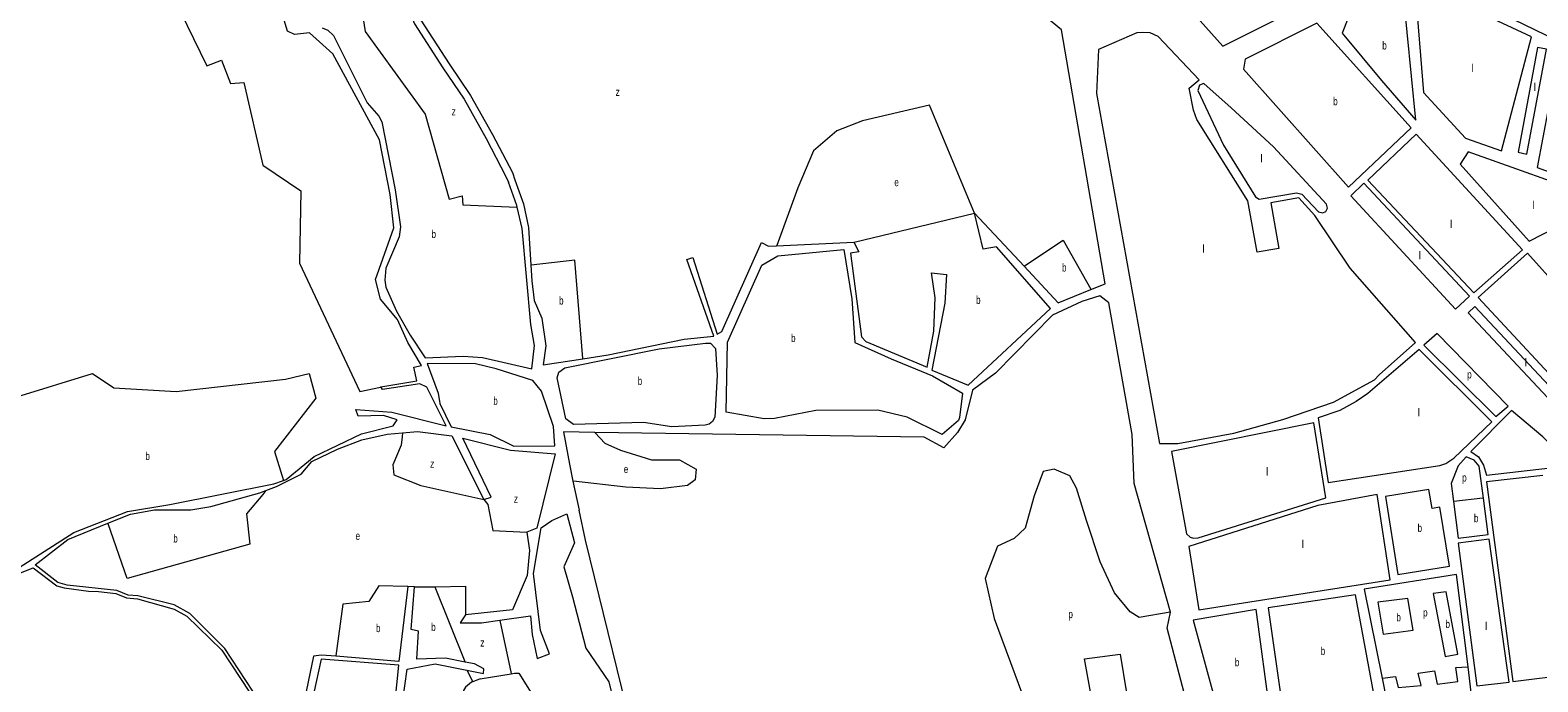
# Model space of a CAD drawing. Extents: x 639657 to 671642, y 222838 to 252123.
# Drawn here: x 647287 to 649177, y 244084 to 244902 of the extents above; entities that cross this region are included whole.
import ezdxf

# ---------------------------------------------------------------- set-up
doc = ezdxf.new("R2010")
doc.units = 0
doc.header["$LTSCALE"] = 4
doc.layers.add('1', color=7, linetype='Continuous', lineweight=13)
doc.layers.add('21', color=7, linetype='Continuous', lineweight=13)
doc.layers.add('7', color=7, linetype='Continuous')

msp = doc.modelspace()

# ---------------------------------------------------------------- linework, layer by layer
at = {"layer": '1'}
for p, q in [((647927.64, 244277.01), (647941.19, 244286.46)), ((647851.414, 244087.533), (647890.2, 244094)), ((647851.414, 244087.533), (647841.89, 244083.972))]:
    msp.add_line(p, q, dxfattribs=at)
for points in [[(648616.8, 244576.034), (648634.54, 244583.18), (648579.79, 244901.71), (648462.64, 244998.82), (648381.62, 245085.47), (648397.29, 245092.16), (648393.18, 245102.26), (648366.21, 245133.17), (648360.518, 245120.79), (648356.483, 245107.872), (648355.676, 245093.339), (648354.869, 245085.265), (648349.219, 245083.65), (648343.57, 245083.65), (648334.693, 245086.88), (648327.43, 245096.568), (648320.166, 245111.102), (648312.22, 245107.95), (648244.06, 245083.5), (648199.65, 245073.06)], [(647726.59, 244453.88), (647771.93, 244461.36), (647767.88, 244478.57), (647777.55, 244480.93), (647760.4, 244509.77), (647747.55, 244538.61), (647726.11, 244564.02), (647720.19, 244588.65), (647742.99, 244653.69), (647738.54, 244695.21), (647725.25, 244764.02), (647666.39, 244871.83), (647637.21, 244898.31), (647618.51, 244895.97), (647609.71, 244900.07), (647605.64, 244914.05), (647601.8, 244932.75), (647588.1, 244966.52), (647581.02, 244974.06), (647488.29, 245039.52), (647474.36, 245063.4), (647466.67, 245091.99)], [(647742.334, 245028.746), (647742.334, 244992.414), (647747.176, 244961.733), (647768.966, 244909.252), (647804.475, 244854.35), (647831.107, 244814.787), (647858.546, 244765.537), (647883.563, 244717.901), (647886.92, 244710.97)], [(647750.404, 245030.361), (647750.404, 244997.259), (647755.246, 244966.578), (647777.036, 244914.097), (647812.545, 244859.195), (647839.177, 244819.632), (647866.616, 244770.382), (647891.633, 244722.746), (647894.86, 244713.61)], [(648753.825, 244913.359), (648782.24, 244881.31), (648881.38, 244931.2)], [(647653.179, 244904.555), (647660.41, 244901.51), (647667.28, 244894.84), (647709.49, 244810.29), (647724.29, 244793.5), (647727.93, 244786.61), (647744.57, 244701.22), (647751.37, 244654.76), (647749.64, 244642.07), (647732.82, 244602.73), (647731.73, 244587.67), (647732.79, 244579.07), (647746.28, 244549.15), (647763.64, 244519.02), (647782.29, 244490.6), (647829.99, 244492.49), (647854.26, 244490.95), (647915.9, 244476.47), (647919.31, 244506.08), (647914.7, 244532.19), (647903.7, 244652.65), (647897.569, 244679.351)], [(647894.86, 244713.61), (647905.46, 244683.4), (647911.65, 244653.93), (647914.775, 244606.634)], [(647897.569, 244679.351), (647897.08, 244681.48), (647886.92, 244710.97)], [(648319.6, 244635.39), (648325.65, 244623.36), (648315.55, 244621.83), (648329.14, 244516.93), (648334.74, 244510.92), (648411.33, 244478.61), (648420.02, 244524), (648421.42, 244565.51), (648417.04, 244597.11), (648435.74, 244594.79), (648433.47, 244559.09), (648417.35, 244474.97), (648462.96, 244455.92), (648565.86, 244552.28), (648498.4, 244629.76), (648481.65, 244626.93), (648470.79, 244672.06), (648532.846, 244605.299)], [(647979.866, 244489.22), (648011.49, 244494.07), (648106.72, 244513.65), (648143.89, 244517.39), (648110.33, 244613.65), (648117.63, 244616.46), (648148.18, 244520.19), (648154.19, 244523.43), (648203.98, 244635.14), (648212.8, 244630.43), (648222.775, 244630.893), (648319.6, 244635.39)], [(647914.775, 244606.634), (647916.07, 244587.04), (647918.82, 244562.51), (647928.46, 244540.13), (647933.69, 244505.33), (647930.31, 244481.62), (647979.866, 244489.22)], [(648532.846, 244605.299), (648575.51, 244559.4), (648616.8, 244576.034)], [(648716.38, 244171.24), (648670.85, 244332.7), (648668.32, 244394.21), (648639.11, 244559.54), (648627.92, 244568.33), (648605.37, 244561.18), (648568.67, 244543.9), (648497.3, 244471.27), (648468.13, 244449.91), (648458.99, 244412.68), (648449.36, 244396.75), (648432.317, 244377.605)], [(647604.902, 244336.683), (647608.04, 244337.83), (647643.32, 244366.62), (647702.66, 244394.95), (647742.2, 244405.02), (647747.37, 244412.55), (647730.19, 244418.16), (647698.18, 244417.33), (647695.4, 244425.73), (647740.3, 244422.45), (647808.59, 244405.16), (647784.17, 244453.81), (647775.8, 244457.69), (647728.95, 244450.65), (647726.59, 244453.88)], [(649263.98, 243935.53), (649290.08, 243941.04), (649233.96, 244332.21), (649230.5, 244341.03), (649225.53, 244349.4), (649183.11, 244391.47), (649143.93, 244424.3), (649092.71, 244372.77), (649102.4, 244366.13), (649108.87, 244355.6), (649112.34, 244343.13), (649192.87, 244352.56), (649194.332, 244341.411)], [(647582.75, 244324.027), (647596, 244329.02), (647626.96, 244344.26), (647640.09, 244360.17), (647672.55, 244375.84), (647702.86, 244387.42), (647734.45, 244394.49), (647753.854, 244396.332)], [(647753.854, 244396.332), (647772.49, 244398.1), (647815.66, 244392.46), (647855.72, 244312.59)], [(647995.056, 244396.94), (647955.5, 244397.53), (647962.99, 244357.02), (647967.551, 244335.752), (647975.36, 244299.33)], [(648432.317, 244377.605), (648407.85, 244390.79), (647995.056, 244396.94)], [(647855.72, 244312.59), (647865.18, 244315.81), (647829.41, 244389.65), (647889.33, 244374.74), (647945.4, 244369.94), (647922.06, 244276.58), (647909.59, 244271.65)], [(649097.25, 244362.03), (649087.14, 244366.31), (649076.86, 244355.1), (649068.11, 244332.71), (649071.097, 244309.961)], [(649108.62, 244314.353), (649103.29, 244354.51), (649097.25, 244362.03)], [(647122.806, 244345.847), (647150.4, 244327.82), (647221.65, 244269.41), (647249.11, 244243.34), (647256.62, 244234.5), (647263.04, 244220.72), (647341.97, 244271.2), (647409.25, 244297.6), (647462.33, 244306.36), (647592.78, 244332.25), (647604.902, 244336.683)], [(649183.193, 244342.925), (649112.36, 244334.74), (649145.44, 244084.16), (649219.5, 244093.64)], [(647384.649, 244282.85), (647412.9, 244294.36), (647443.2, 244299.92), (647488.75, 244299.87), (647513.68, 244303.93), (647574.93, 244321.08), (647582.75, 244324.027)], [(648091.85, 243908.05), (648080.65, 243922.85), (648058.21, 243966.85), (648051.48, 243983.89), (647983.32, 244261.56), (647975.36, 244299.33)], [(649071.097, 244309.961), (649077.09, 244264.32), (649114.68, 244268.7), (649108.62, 244314.353)], [(647670.326, 244115.924), (647652.19, 244117.39), (647642.52, 244116.11), (647622.21, 244019.46), (647589.57, 244048.8), (647566.4, 244072.07), (647531.03, 244125.92), (647487.48, 244169.67), (647467.52, 244180.45), (647422.2, 244191.69), (647409.96, 244192.57), (647395.79, 244198.61), (647333.49, 244205.14), (647321.9, 244208.6), (647293.57, 244230.8), (647334.43, 244262.39), (647384.649, 244282.85)], [(647941.19, 244286.46), (647959.68, 244294.83), (647969.51, 244258.46), (647955.93, 244228.34), (647967.04, 244190.67), (647983.71, 244126.3), (648012.58, 244084.13), (648033.34, 243997.31), (648041.45, 243973.91), (648073.58, 243914.88), (648007.83, 243853.49), (647995.84, 243863.55), (647960.07, 243937.36), (647967.6, 243940.97), (647958.83, 243961.41), (647994.11, 243975.18), (647992.18, 243980.34), (647953.11, 243966.09), (647938.919, 244032.179)], [(647909.59, 244271.65), (647913.21, 244248.83), (647909.94, 244217.2), (647891.83, 244174.39), (647832.73, 244168)], [(647875.77, 244161.368), (647914.16, 244166.84), (647916.49, 244143.16), (647922.46, 244113.02), (647938.15, 244119.03), (647927.02, 244148.31), (647917.89, 244219.99), (647927.64, 244277.01)], [(647257.02, 244213.62), (647290.77, 244227.14), (647320.6, 244204.3), (647329.83, 244201.92), (647360.34, 244197.79), (647373.01, 244197.35), (647394.71, 244194.95), (647407.81, 244189.34), (647421.77, 244188.04), (647467.51, 244175.29), (647483.4, 244166.44), (647527.38, 244123.56), (647562.11, 244071)], [(647760.39, 244203.37), (647749.29, 244109.54), (647670.326, 244115.924)], [(647832.241, 244108.748), (647807.73, 244113.57), (647771.85, 244112.32), (647773.84, 244147.61), (647764.6, 244149.78), (647768.76, 244202.93), (647760.39, 244203.37)], [(649075.06, 244218.48), (648959.31, 244200.37), (648981.691, 244088.377)], [(648981.691, 244088.377), (648987.59, 244058.86), (649093.48, 244070.7), (649089.484, 244102.763), (649075.06, 244218.48)], [(647832.73, 244168), (647826.27, 244158.1), (647852.7, 244158.08), (647875.77, 244161.368)], [(648669.301, 244021.001), (648744.45, 244028.86), (648712.13, 244151.22), (648716.38, 244171.24)], [(647791.006, 243925.584), (647779.48, 243931.8), (647770.67, 243934.63), (647755.84, 243935.13), (647737.15, 243940.59), (647738.23, 243944.02), (647763.59, 243937.88), (647776.7, 243938.25), (647767.06, 243957.83), (647752.06, 243985.17), (647741.65, 244030.76), (647749.28, 244104.81), (647651.76, 244112.23), (647636.4, 244041.64), (647634.87, 244027.22), (647634.85, 244010.43)], [(647834.628, 244098.502), (647855.4, 244094.36), (647855.62, 244100.39), (647844.03, 244106.43), (647832.241, 244108.748)], [(647797.196, 243929.439), (647795.18, 243933.44), (647788.75, 243943.35), (647763.22, 243975.88), (647759.15, 243985.13), (647754.6, 244000.46), (647748.08, 244016.33), (647759.8, 244099.63), (647794.62, 244106.48), (647834.628, 244098.502)], [(647890.2, 244094), (647894.12, 244094.654), (647899.55, 244094.654), (647938.919, 244032.179)], [(647841.89, 244083.972), (647840.499, 244083.452), (647833.032, 244077.34), (647830.147, 244072.927), (647830.188, 244065.192)]]:
    msp.add_lwpolyline(points, dxfattribs=at)
for points in [[(649229.26, 245050.67), (649134.44, 245076.89), (649111.97, 245043.72), (649117.99, 245040.52), (649134.58, 245024), (649157.82, 245012.87), (649119.15, 244928.28), (649200.04, 244888.91)], [(649007.64, 244954.71), (649007.62, 244965.67), (648945.83, 244933.5), (648931.52, 244897.78), (648980.88, 244838.34), (649023.76, 244788.77)], [(649131.22, 244750.25), (649168.87, 244892.92), (649030.76, 244957.75), (649023.04, 244952.57), (649033.48, 244823.36), (649086.06, 244765.85)], [(649018.19, 244779.08), (648899.69, 244910.17), (648810.22, 244865.04), (648807.89, 244852.56), (648939.54, 244704.5)], [(648674.13, 244898.05), (648626.27, 244877.09), (648623.61, 244821.83), (648702.73, 244382.89), (648725.51, 244382.94), (648795.95, 244395.78), (648857.14, 244413.12), (648920.68, 244434.99), (648972.17, 244462.63), (648978.17, 244469.1), (649023.61, 244509.64), (648941.74, 244602.79), (648897.31, 244669.14), (648877.49, 244691.03), (648842.27, 244684.93), (648852.08, 244627.75), (648825.24, 244622.96), (648813.47, 244687.23), (648749.39, 244789.22), (648745.28, 244801.25), (648740.05, 244828.54), (648752.27, 244839.32), (648701, 244893.6), (648691.1, 244898.09), (648681, 244898.71)], [(649163.24, 244745.81), (649187.61, 244877.7), (649176.43, 244879.61), (649152.06, 244748.58)], [(649273.39, 244694.02), (649295.79, 244836.66), (649204.58, 244879.67), (649176.18, 244729.07)], [(648752.72, 244832.44), (648750.8, 244825.77), (648782.99, 244757.26), (648823.12, 244692.2), (648827.64, 244689.41), (648874.25, 244697.47), (648881.13, 244695.55), (648902.02, 244673.45), (648907.18, 244672.39), (648911.26, 244673.9), (648913.18, 244677.99), (648911.88, 244683.15), (648845.74, 244755.03), (648792.54, 244804.15), (648758.3, 244834.6)], [(649157.8, 244626.07), (649024.45, 244771.14), (648963.58, 244713.37), (649096.71, 244571.96)], [(649253.84, 244690.1), (649089.54, 244748.87), (649079.7, 244733.36), (649165.89, 244636.56), (649252.58, 244681.28)], [(649091.14, 244567.86), (648958.65, 244709.71), (648942.36, 244693.54), (649073.56, 244551.47)], [(648450.82, 244411.68), (648430.31, 244394.26), (648386.56, 244415.76), (648349.79, 244424.92), (648271.78, 244424.33), (648220.23, 244414.11), (648207.33, 244414.08), (648159.6, 244422.15), (648161.1, 244510.11), (648204.05, 244606.75), (648224.44, 244618.41), (648306.94, 244626.12), (648316.99, 244564.42), (648320.78, 244509.59), (648366.39, 244489.05), (648418.02, 244467.87), (648455.68, 244446.01), (648451.89, 244415.47)], [(649245.02, 244531.55), (649164, 244621.71), (649102.05, 244566.29), (649229.39, 244428.9)], [(649203.14, 244442.4), (649097.78, 244554.66), (649089.42, 244546.69), (649195.21, 244433.99)], [(648056.04, 244409.46), (647968.22, 244406.71), (647958.57, 244413.82), (647947.9, 244465.25), (647949.84, 244472.35), (647957.16, 244477.93), (648075.58, 244501.54), (648133.81, 244508.98), (648139.83, 244508.99), (648146.29, 244502.12), (648148.31, 244468.15), (648145.22, 244416.1), (648142.22, 244410.5), (648138.15, 244407.26), (648133.42, 244405.96), (648091.3, 244403.94)], [(649139.82, 244429.91), (649050.814, 244521.096), (649034.038, 244506.41), (649124.209, 244416.895)], [(649119.04, 244410.04), (649028.15, 244500.83), (648963.84, 244445.84), (648949.04, 244435.69), (648928.66, 244424.47), (648901.4, 244414.94), (648914.06, 244334.09), (649054.09, 244355.48), (649061.6, 244357.86), (649071.68, 244364.34)], [(647845.44, 244483), (647784.64, 244483.29), (647798.55, 244446.05), (647800.68, 244432.93), (647815.03, 244403.65), (647863.79, 244394.34), (647893.42, 244379.47), (647944.98, 244379.84), (647943.3, 244404.37), (647927.89, 244448.71), (647917.39, 244462.06), (647871.43, 244476.52)], [(648896.26, 244408.91), (648717.58, 244372.81), (648736.54, 244269.81), (648741.06, 244265.52), (648745.36, 244264.24), (648750.95, 244264.68), (648911.32, 244314.72)], [(648991.93, 244212.06), (648975.33, 244318.95), (648901.03, 244305.02), (648739.37, 244253.9), (648752.04, 244174.11)], [(649044.56, 244301.46), (649040.41, 244325.12), (648986.08, 244316.61), (649001.58, 244218.76), (649066.01, 244229.01), (649054.22, 244302.99)], [(649140.71, 244083.72), (649115.76, 244263.11), (649077.11, 244257.86), (649100.33, 244078.9)], [(648948.37, 244193.04), (648838.83, 244176.88), (648858.08, 244042.23), (648973.2, 244057.75)], [(648824.01, 244174.69), (648744.98, 244161.4), (648780.11, 244032.38), (648841.97, 244040.69)]]:
    msp.add_lwpolyline(points, close=True, dxfattribs=at)
at = {"layer": '21'}
for points in [[(646616.909, 246270.82), (646746.923, 246150.535), (646970.602, 245828.842), (646941.244, 245823.247), (646988.776, 245757.51), (647018.134, 245757.51), (647115.994, 245614.846), (647135.566, 245627.434), (647167.72, 245581.278), (647149.546, 245567.292), (647206.864, 245490.365), (647332.683, 245227.416), (647392.797, 245094.543), (647508.831, 244856.77), (647527.005, 244863.763), (647538.189, 244834.392), (647554.965, 244835.79), (647578.731, 244732.289), (647626.263, 244700.12), (647624.865, 244609.207), (647700.357, 244448.36), (647726.09, 244453.775), (647726.59, 244453.88)], [(647742.334, 245028.746), (647741.834, 245028.666), (647688.121, 245020.066), (647706.994, 244899.781), (647782.486, 244796.28), (647812.543, 244689.282), (647828.62, 244693.478), (647829.319, 244682.289), (647897.069, 244679.373), (647897.569, 244679.351)], [(648470.79, 244672.06), (648414.247, 244807.326), (648330.367, 244787.745), (648298.213, 244775.157), (648268.855, 244749.981), (648249.283, 244703.825), (648222.957, 244631.393), (648222.775, 244630.893)], [(648319.6, 244635.39), (648320.1, 244635.511), (648470.79, 244672.06)], [(648532.846, 244605.299), (648533.346, 244605.632), (648582.007, 244638.088), (648616.52, 244576.534), (648616.8, 244576.034)], [(647979.866, 244489.22), (647979.825, 244489.72), (647969.684, 244612.912), (647915.275, 244606.691), (647914.775, 244606.634)], [(647122.806, 244345.847), (647123.204, 244346.347), (647175.402, 244411.999), (647365.53, 244470.743), (647392.092, 244452.56), (647470.38, 244448.364), (647607.384, 244463.749), (647636.741, 244470.743), (647645.129, 244439.972), (647593.404, 244372.836), (647604.902, 244336.683)], [(647753.854, 244396.332), (647753.354, 244391.331), (647752.295, 244380.735), (647741.81, 244356.259), (647743.208, 244343.671), (647776.76, 244330.383), (647855.72, 244312.59)], [(647995.056, 244396.94), (647995.517, 244396.441), (648007.429, 244383.531), (648027.001, 244374.44), (648066.145, 244362.551), (648101.095, 244362.551), (648122.065, 244350.662), (648120.667, 244337.375), (648110.881, 244330.382), (648077.329, 244326.186), (648033.991, 244328.284), (647968.05, 244335.696), (647967.551, 244335.752)], [(648716.38, 244171.24), (648715.88, 244171.156), (648677.07, 244164.64), (648665.886, 244171.633), (648646.315, 244195.411), (648628.141, 244234.573), (648611.365, 244286.324), (648598.783, 244326.885), (648590.395, 244342.27), (648570.823, 244350.662), (648556.843, 244347.865), (648545.659, 244317.095), (648534.475, 244276.533), (648520.495, 244263.945), (648499.525, 244254.155), (648484.147, 244213.593), (648495.331, 244163.241), (648546.183, 244027.155)], [(647582.75, 244324.027), (647578.634, 244319.027), (647558.454, 244294.511), (647562.648, 244256.747), (647408.868, 244213.389), (647384.823, 244282.35), (647384.649, 244282.85)], [(647855.72, 244312.59), (647860.64, 244306.606), (647866.931, 244273.737), (647909.09, 244271.674), (647909.59, 244271.65)], [(649108.62, 244314.353), (649108.12, 244314.294), (649071.597, 244310.02), (649071.097, 244309.961)], [(647760.39, 244203.37), (647759.89, 244203.386), (647724.335, 244204.503), (647711.753, 244184.922), (647678.9, 244181.426), (647670.391, 244116.424), (647670.326, 244115.924)], [(647768.76, 244202.93), (647769.26, 244202.933), (647794.235, 244203.105)], [(647794.235, 244203.105), (647794.735, 244203.114), (647832.68, 244203.804), (647832.729, 244168.5), (647832.73, 244168)], [(647794.235, 244203.105), (647832.04, 244109.249), (647832.241, 244108.748)], [(647875.77, 244161.368), (647875.877, 244160.868), (647890.093, 244094.5), (647890.2, 244094)], [(648625.671, 244020.211), (648625.579, 244020.711), (648608.569, 244112.89), (648653.305, 244118.484), (648669.219, 244021.501), (648669.301, 244021.001)], [(647834.628, 244098.502), (647834.878, 244098.002), (647841.64, 244084.472), (647841.89, 244083.972)], [(648981.691, 244088.377), (648982.191, 244088.445), (648998.392, 244090.655), (649001.887, 244076.668), (649030.546, 244079.466), (649027.051, 244094.851), (649047.322, 244097.648), (649050.817, 244080.864), (649076.68, 244084.361), (649073.884, 244101.844), (649088.984, 244102.734), (649089.484, 244102.763)]]:
    msp.add_lwpolyline(points, dxfattribs=at)
for points in [[(648976.49, 244183.697), (648983.014, 244143.804), (649020.76, 244148.7), (649013.77, 244188.562)], [(649045.65, 244194.909), (649060.603, 244115.831), (649076.68, 244118.628), (649062.001, 244196.954)]]:
    msp.add_lwpolyline(points, close=True, dxfattribs=at)

# ---------------------------------------------------------------- texts
at = {"layer": '7'}
for s, width, p in [('b', 0.75, (648981.881, 244877.22)), ('z', 0.8, (648020.918, 244818.99)), ('b', 0.75, (648920.376, 244807.335)), ('z', 0.8, (647815.412, 244794.513)), ('e', 0.75, (648370.363, 244705.742)), ('b', 0.75, (647790.248, 244640.66)), ('b', 0.75, (648580.452, 244598.663)), ('b', 0.75, (647950.158, 244557.26)), ('b', 0.75, (648472.806, 244558.101)), ('b', 0.75, (648240.937, 244510.19)), ('b', 0.75, (648048.669, 244456.465)), ('p', 0.75, (649088.325, 244464.583)), ('b', 0.75, (647867.676, 244431.38)), ('b', 0.75, (647431.648, 244362.214)), ('z', 0.8, (647788.458, 244352.61)), ('e', 0.75, (648031.237, 244345.847)), ('p', 0.75, (649082.034, 244335.207)), ('z', 0.8, (647893.308, 244308.552)), ('b', 0.75, (649026.162, 244271.94)), ('b', 0.75, (649096.782, 244284.195)), ('b', 0.75, (647466.598, 244258.713)), ('e', 0.75, (647695.103, 244262.061)), ('p', 0.75, (648588.542, 244163.87)), ('b', 0.75, (648999.609, 244159.877)), ('p', 0.75, (649033.104, 244165.969)), ('b', 0.75, (647720.655, 244146.306)), ('b', 0.75, (647789.856, 244147.705)), ('b', 0.75, (649061.121, 244151.485)), ('z', 0.8, (647851.368, 244128.125)), ('b', 0.75, (648904.755, 244117.635)), ('b', 0.75, (648797.141, 244103.535))]:
    msp.add_text(s, height=10, dxfattribs=dict(at, width=width)).set_placement(p)
for p in [(649093.239, 244849.043), (649171.526, 244825.266), (648829.023, 244735.754), (649170.128, 244677.011), (649066.678, 244653.235), (648756.329, 244622.465), (649027.535, 244614.073), (649160.342, 244479.804), (649026.137, 244416.864), (648836.013, 244342.737), (648880.746, 244251.821), (649110.716, 244149.02)]:
    msp.add_text('l', height=10, dxfattribs=at).set_placement(p)

doc.saveas('drawing.dxf')
